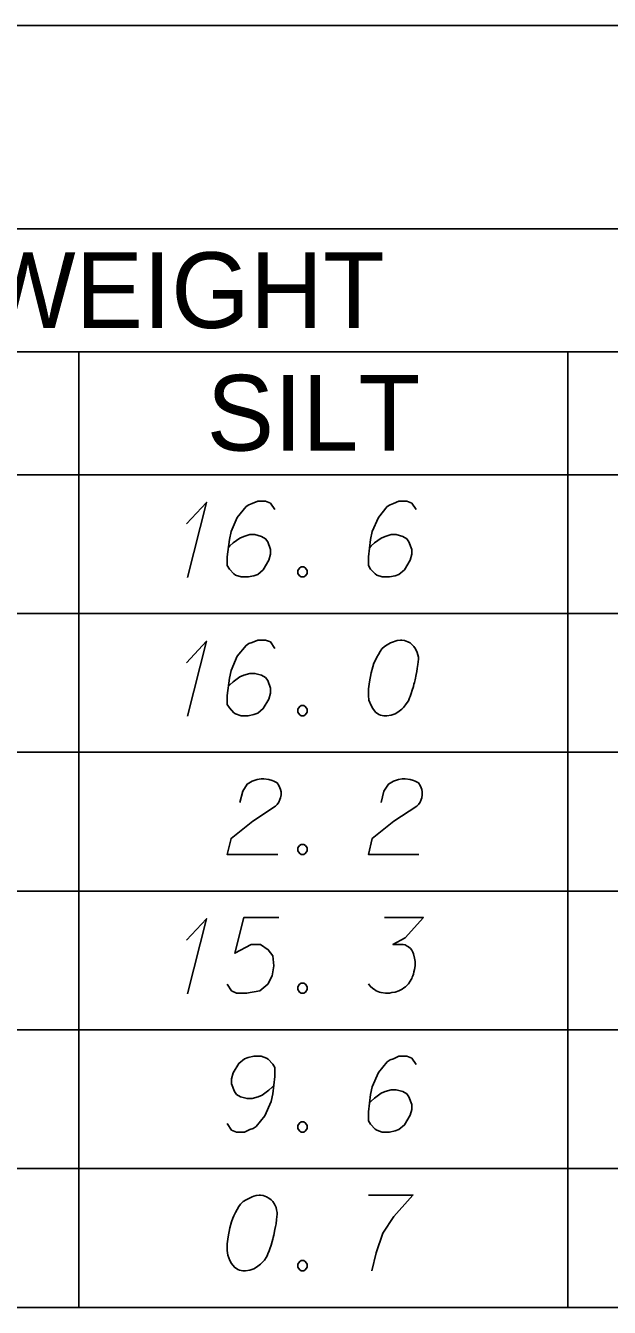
# Model space of a CAD drawing. Extents: x 2074207 to 2076812, y 516372 to 523312.
# Drawn here: x 2076584.7 to 2076621.8, y 519867.3 to 519948.6 of the extents above; entities that cross this region are included whole.
import ezdxf

# ---------------------------------------------------------------- set-up
doc = ezdxf.new("R2010")
doc.units = 0
for name, color, linetype in [('Prop DirtTable_ Soil Test Results - Outline (Major)', 7, 'Continuous'), ('Prop DirtTable_ Soil Test Results - Outline (Minor)', 7, 'Continuous'), ('Prop DirtTable_ Soil Test Results - Tx (Header - Small)', 7, 'Continuous'), ('Prop DirtTable_ Soil Test Results - Tx (Sample Data)', 7, 'Continuous')]:
    doc.layers.add(name, color=color, linetype=linetype)

msp = doc.modelspace()

# ---------------------------------------------------------------- linework, layer by layer
at = {"layer": 'Prop DirtTable_ Soil Test Results - Outline (Major)'}
for p, q in [((2076260.609, 519948.582), (2076811.903, 519948.582)), ((2076260.609, 519920.097), (2076811.903, 519920.097)), ((2076260.609, 519920.097), (2076811.903, 519920.097)), ((2076260.609, 519867.297), (2076811.903, 519867.297))]:
    msp.add_line(p, q, dxfattribs=at)
at = {"layer": 'Prop DirtTable_ Soil Test Results - Outline (Minor)'}
for p, q in [((2076260.609, 519935.697), (2076811.903, 519935.697)), ((2076526.074, 519927.897), (2076731.93, 519927.897)), ((2076588.114, 519927.897), (2076588.114, 519911.297)), ((2076619.134, 519911.297), (2076619.134, 519927.897)), ((2076260.609, 519911.297), (2076811.903, 519911.297)), ((2076260.609, 519911.297), (2076811.903, 519911.297)), ((2076588.114, 519911.297), (2076588.114, 519902.497)), ((2076619.134, 519902.497), (2076619.134, 519911.297)), ((2076260.609, 519902.497), (2076811.903, 519902.497)), ((2076260.609, 519902.497), (2076811.903, 519902.497)), ((2076588.114, 519902.497), (2076588.114, 519893.697)), ((2076619.134, 519893.697), (2076619.134, 519902.497)), ((2076260.609, 519893.697), (2076811.903, 519893.697)), ((2076260.609, 519893.697), (2076811.903, 519893.697)), ((2076588.114, 519893.697), (2076588.114, 519884.897)), ((2076619.134, 519884.897), (2076619.134, 519893.697)), ((2076260.609, 519884.897), (2076811.903, 519884.897)), ((2076260.609, 519884.897), (2076811.903, 519884.897)), ((2076588.114, 519884.897), (2076588.114, 519876.097)), ((2076619.134, 519876.097), (2076619.134, 519884.897)), ((2076260.609, 519876.097), (2076811.903, 519876.097)), ((2076260.609, 519876.097), (2076811.903, 519876.097)), ((2076588.114, 519876.097), (2076588.114, 519867.297)), ((2076619.134, 519867.297), (2076619.134, 519876.097)), ((2076260.609, 519867.297), (2076811.903, 519867.297))]:
    msp.add_line(p, q, dxfattribs=at)
at = {"layer": 'Prop DirtTable_ Soil Test Results - Tx (Sample Data)'}
for points in [[(2076594.94, 519916.982), (2076596.21, 519918.343), (2076595.011, 519913.581)], [(2076600.549, 519917.889), (2076600.267, 519918.305), (2076599.95, 519918.418), (2076599.456, 519918.418), (2076599.103, 519918.267), (2076598.891, 519918.192), (2076598.715, 519918.078), (2076598.151, 519917.398), (2076597.763, 519916.491), (2076597.657, 519916), (2076597.516, 519914.904), (2076597.516, 519914.337), (2076597.657, 519914.11), (2076597.939, 519913.807), (2076598.045, 519913.732), (2076598.398, 519913.618), (2076598.856, 519913.618), (2076599.209, 519913.694), (2076599.456, 519913.77), (2076599.809, 519914.072), (2076600.161, 519914.677), (2076600.267, 519915.055), (2076600.267, 519915.357), (2076600.091, 519915.848), (2076599.95, 519916.037), (2076599.703, 519916.189), (2076599.279, 519916.302), (2076598.962, 519916.302), (2076598.574, 519916.189), (2076598.327, 519916.075), (2076597.904, 519915.773), (2076597.692, 519915.584), (2076597.586, 519915.47)], [(2076609.509, 519917.889), (2076609.227, 519918.305), (2076608.91, 519918.418), (2076608.416, 519918.418), (2076608.063, 519918.267), (2076607.851, 519918.192), (2076607.675, 519918.078), (2076607.111, 519917.398), (2076606.723, 519916.491), (2076606.617, 519916), (2076606.476, 519914.904), (2076606.476, 519914.337), (2076606.617, 519914.11), (2076606.899, 519913.807), (2076607.005, 519913.732), (2076607.358, 519913.618), (2076607.816, 519913.618), (2076608.169, 519913.694), (2076608.416, 519913.77), (2076608.769, 519914.072), (2076609.121, 519914.677), (2076609.227, 519915.055), (2076609.227, 519915.357), (2076609.051, 519915.848), (2076608.91, 519916.037), (2076608.663, 519916.189), (2076608.239, 519916.302), (2076607.922, 519916.302), (2076607.534, 519916.189), (2076607.287, 519916.075), (2076606.864, 519915.773), (2076606.652, 519915.584), (2076606.546, 519915.47)], [(2076602.207, 519914.261), (2076602.384, 519914.261), (2076602.489, 519914.185), (2076602.595, 519914.034), (2076602.595, 519913.845), (2076602.489, 519913.694), (2076602.384, 519913.618), (2076602.207, 519913.618), (2076602.101, 519913.694), (2076601.996, 519913.845), (2076601.996, 519914.034), (2076602.101, 519914.185), (2076602.207, 519914.261)], [(2076594.94, 519908.182), (2076596.21, 519909.543), (2076595.011, 519904.781)], [(2076600.549, 519909.089), (2076600.267, 519909.505), (2076599.95, 519909.618), (2076599.456, 519909.618), (2076599.103, 519909.467), (2076598.891, 519909.392), (2076598.715, 519909.278), (2076598.151, 519908.598), (2076597.763, 519907.691), (2076597.657, 519907.2), (2076597.516, 519906.104), (2076597.516, 519905.537), (2076597.657, 519905.31), (2076597.939, 519905.007), (2076598.045, 519904.932), (2076598.398, 519904.818), (2076598.856, 519904.818), (2076599.209, 519904.894), (2076599.456, 519904.97), (2076599.809, 519905.272), (2076600.161, 519905.877), (2076600.267, 519906.255), (2076600.267, 519906.557), (2076600.091, 519907.048), (2076599.95, 519907.237), (2076599.703, 519907.389), (2076599.279, 519907.502), (2076598.962, 519907.502), (2076598.574, 519907.389), (2076598.327, 519907.275), (2076597.904, 519906.973), (2076597.692, 519906.784), (2076597.586, 519906.67)], [(2076608.592, 519909.618), (2076608.522, 519909.618), (2076608.31, 519909.581), (2076608.169, 519909.543), (2076608.063, 519909.505), (2076607.887, 519909.43), (2076607.675, 519909.316), (2076607.499, 519909.203), (2076607.322, 519909.052), (2076607.216, 519908.9), (2076607.111, 519908.711), (2076607.005, 519908.522), (2076606.899, 519908.296), (2076606.828, 519908.144), (2076606.758, 519907.918), (2076606.652, 519907.54), (2076606.546, 519906.973), (2076606.476, 519906.519), (2076606.476, 519906.104), (2076606.511, 519905.801), (2076606.652, 519905.461), (2076606.758, 519905.272), (2076606.934, 519905.045), (2076607.146, 519904.894), (2076607.252, 519904.856), (2076607.463, 519904.818), (2076607.64, 519904.818), (2076607.922, 519904.856), (2076608.169, 519904.932), (2076608.345, 519905.045), (2076608.592, 519905.234), (2076608.698, 519905.348), (2076608.839, 519905.499), (2076608.945, 519905.65), (2076609.015, 519905.763), (2076609.086, 519905.952), (2076609.121, 519906.028), (2076609.192, 519906.217), (2076609.262, 519906.444), (2076609.333, 519906.67), (2076609.368, 519906.822), (2076609.403, 519906.935), (2076609.439, 519907.086), (2076609.509, 519907.426), (2076609.545, 519907.615), (2076609.58, 519907.804), (2076609.615, 519908.069), (2076609.65, 519908.409), (2076609.65, 519908.522), (2076609.615, 519908.674), (2076609.58, 519908.825), (2076609.474, 519909.052), (2076609.368, 519909.203), (2076609.262, 519909.316), (2076609.121, 519909.43), (2076608.98, 519909.505), (2076608.874, 519909.543), (2076608.769, 519909.581), (2076608.592, 519909.618)], [(2076602.207, 519905.461), (2076602.384, 519905.461), (2076602.489, 519905.385), (2076602.595, 519905.234), (2076602.595, 519905.045), (2076602.489, 519904.894), (2076602.384, 519904.818), (2076602.207, 519904.818), (2076602.101, 519904.894), (2076601.996, 519905.045), (2076601.996, 519905.234), (2076602.101, 519905.385), (2076602.207, 519905.461)], [(2076598.327, 519899.307), (2076598.503, 519900.025), (2076598.786, 519900.478), (2076599.103, 519900.667), (2076599.42, 519900.781), (2076599.667, 519900.818), (2076599.844, 519900.818), (2076600.161, 519900.781), (2076600.373, 519900.705), (2076600.479, 519900.667), (2076600.69, 519900.554), (2076600.796, 519900.403), (2076600.867, 519900.252), (2076600.902, 519900.138), (2076600.937, 519899.987), (2076600.937, 519899.798), (2076600.902, 519899.609), (2076600.867, 519899.496), (2076600.796, 519899.344), (2076600.69, 519899.193), (2076600.585, 519899.08), (2076599.138, 519898.135), (2076597.763, 519897.039), (2076597.516, 519896.018), (2076600.726, 519896.018)], [(2076607.287, 519899.307), (2076607.463, 519900.025), (2076607.746, 519900.478), (2076608.063, 519900.667), (2076608.38, 519900.781), (2076608.627, 519900.818), (2076608.804, 519900.818), (2076609.121, 519900.781), (2076609.333, 519900.705), (2076609.439, 519900.667), (2076609.65, 519900.554), (2076609.756, 519900.403), (2076609.827, 519900.252), (2076609.862, 519900.138), (2076609.897, 519899.987), (2076609.897, 519899.798), (2076609.862, 519899.609), (2076609.827, 519899.496), (2076609.756, 519899.344), (2076609.65, 519899.193), (2076609.545, 519899.08), (2076608.098, 519898.135), (2076606.723, 519897.039), (2076606.476, 519896.018), (2076609.686, 519896.018)], [(2076602.207, 519896.661), (2076602.384, 519896.661), (2076602.489, 519896.585), (2076602.595, 519896.434), (2076602.595, 519896.245), (2076602.489, 519896.094), (2076602.384, 519896.018), (2076602.207, 519896.018), (2076602.101, 519896.094), (2076601.996, 519896.245), (2076601.996, 519896.434), (2076602.101, 519896.585), (2076602.207, 519896.661)], [(2076594.94, 519890.582), (2076596.21, 519891.943), (2076595.011, 519887.181)], [(2076600.796, 519892.018), (2076598.574, 519892.018), (2076598.009, 519889.751), (2076599.032, 519890.318), (2076599.632, 519890.318), (2076600.126, 519889.978), (2076600.408, 519889.6), (2076600.479, 519888.957), (2076600.373, 519888.315), (2076600.091, 519887.785), (2076599.597, 519887.37), (2076598.75, 519887.218), (2076598.115, 519887.218), (2076597.798, 519887.37), (2076597.516, 519887.785)], [(2076607.499, 519892.018), (2076609.968, 519892.018), (2076608.804, 519890.733), (2076608.028, 519890.318), (2076608.663, 519890.318), (2076608.804, 519890.28), (2076608.874, 519890.242), (2076608.945, 519890.204), (2076609.015, 519890.167), (2076609.157, 519890.053), (2076609.227, 519889.94), (2076609.298, 519889.826), (2076609.333, 519889.713), (2076609.403, 519889.448), (2076609.439, 519889.222), (2076609.439, 519889.108), (2076609.439, 519888.957), (2076609.403, 519888.73), (2076609.368, 519888.579), (2076609.333, 519888.428), (2076609.298, 519888.315), (2076609.262, 519888.239), (2076609.227, 519888.163), (2076609.192, 519888.088), (2076609.121, 519887.974), (2076609.015, 519887.823), (2076608.91, 519887.71), (2076608.839, 519887.634), (2076608.733, 519887.559), (2076608.627, 519887.483), (2076608.486, 519887.407), (2076608.416, 519887.37), (2076608.169, 519887.294), (2076607.957, 519887.256), (2076607.816, 519887.218), (2076607.569, 519887.218), (2076607.287, 519887.256), (2076607.181, 519887.294), (2076607.075, 519887.332), (2076606.969, 519887.37), (2076606.864, 519887.445), (2076606.758, 519887.521), (2076606.581, 519887.672), (2076606.476, 519887.823)], [(2076602.207, 519887.861), (2076602.384, 519887.861), (2076602.489, 519887.785), (2076602.595, 519887.634), (2076602.595, 519887.445), (2076602.489, 519887.294), (2076602.384, 519887.218), (2076602.207, 519887.218), (2076602.101, 519887.294), (2076601.996, 519887.445), (2076601.996, 519887.634), (2076602.101, 519887.785), (2076602.207, 519887.861)], [(2076597.516, 519878.948), (2076597.798, 519878.532), (2076598.115, 519878.418), (2076598.609, 519878.418), (2076598.962, 519878.57), (2076599.174, 519878.645), (2076599.35, 519878.759), (2076599.914, 519879.439), (2076600.302, 519880.346), (2076600.408, 519880.837), (2076600.549, 519881.933), (2076600.549, 519882.5), (2076600.408, 519882.727), (2076600.126, 519883.03), (2076600.02, 519883.105), (2076599.667, 519883.218), (2076599.209, 519883.218), (2076598.856, 519883.143), (2076598.609, 519883.067), (2076598.256, 519882.765), (2076597.904, 519882.16), (2076597.798, 519881.782), (2076597.798, 519881.48), (2076597.974, 519880.989), (2076598.115, 519880.8), (2076598.362, 519880.648), (2076598.786, 519880.535), (2076599.103, 519880.535), (2076599.491, 519880.648), (2076599.738, 519880.762), (2076600.161, 519881.064), (2076600.373, 519881.253), (2076600.479, 519881.367)], [(2076609.509, 519882.689), (2076609.227, 519883.105), (2076608.91, 519883.218), (2076608.416, 519883.218), (2076608.063, 519883.067), (2076607.851, 519882.992), (2076607.675, 519882.878), (2076607.111, 519882.198), (2076606.723, 519881.291), (2076606.617, 519880.8), (2076606.476, 519879.704), (2076606.476, 519879.137), (2076606.617, 519878.91), (2076606.899, 519878.607), (2076607.005, 519878.532), (2076607.358, 519878.418), (2076607.816, 519878.418), (2076608.169, 519878.494), (2076608.416, 519878.57), (2076608.769, 519878.872), (2076609.121, 519879.477), (2076609.227, 519879.855), (2076609.227, 519880.157), (2076609.051, 519880.648), (2076608.91, 519880.837), (2076608.663, 519880.989), (2076608.239, 519881.102), (2076607.922, 519881.102), (2076607.534, 519880.989), (2076607.287, 519880.875), (2076606.864, 519880.573), (2076606.652, 519880.384), (2076606.546, 519880.27)], [(2076602.207, 519879.061), (2076602.384, 519879.061), (2076602.489, 519878.985), (2076602.595, 519878.834), (2076602.595, 519878.645), (2076602.489, 519878.494), (2076602.384, 519878.418), (2076602.207, 519878.418), (2076602.101, 519878.494), (2076601.996, 519878.645), (2076601.996, 519878.834), (2076602.101, 519878.985), (2076602.207, 519879.061)], [(2076599.632, 519874.418), (2076599.562, 519874.418), (2076599.35, 519874.381), (2076599.209, 519874.343), (2076599.103, 519874.305), (2076598.927, 519874.23), (2076598.715, 519874.116), (2076598.539, 519874.003), (2076598.362, 519873.852), (2076598.256, 519873.7), (2076598.151, 519873.511), (2076598.045, 519873.322), (2076597.939, 519873.096), (2076597.868, 519872.944), (2076597.798, 519872.718), (2076597.692, 519872.34), (2076597.586, 519871.773), (2076597.516, 519871.319), (2076597.516, 519870.904), (2076597.551, 519870.601), (2076597.692, 519870.261), (2076597.798, 519870.072), (2076597.974, 519869.845), (2076598.186, 519869.694), (2076598.292, 519869.656), (2076598.503, 519869.618), (2076598.68, 519869.618), (2076598.962, 519869.656), (2076599.209, 519869.732), (2076599.385, 519869.845), (2076599.632, 519870.034), (2076599.738, 519870.148), (2076599.879, 519870.299), (2076599.985, 519870.45), (2076600.055, 519870.563), (2076600.126, 519870.752), (2076600.161, 519870.828), (2076600.232, 519871.017), (2076600.302, 519871.244), (2076600.373, 519871.47), (2076600.408, 519871.622), (2076600.443, 519871.735), (2076600.479, 519871.886), (2076600.549, 519872.226), (2076600.585, 519872.415), (2076600.62, 519872.604), (2076600.655, 519872.869), (2076600.69, 519873.209), (2076600.69, 519873.322), (2076600.655, 519873.474), (2076600.62, 519873.625), (2076600.514, 519873.852), (2076600.408, 519874.003), (2076600.302, 519874.116), (2076600.161, 519874.23), (2076600.02, 519874.305), (2076599.914, 519874.343), (2076599.809, 519874.381), (2076599.632, 519874.418)], [(2076606.476, 519874.418), (2076609.298, 519874.418), (2076609.121, 519874.23), (2076608.098, 519873.058), (2076607.393, 519872), (2076606.969, 519870.752), (2076606.687, 519869.618)], [(2076602.207, 519870.261), (2076602.384, 519870.261), (2076602.489, 519870.185), (2076602.595, 519870.034), (2076602.595, 519869.845), (2076602.489, 519869.694), (2076602.384, 519869.618), (2076602.207, 519869.618), (2076602.101, 519869.694), (2076601.996, 519869.845), (2076601.996, 519870.034), (2076602.101, 519870.185), (2076602.207, 519870.261)]]:
    msp.add_lwpolyline(points, dxfattribs=at)

# ---------------------------------------------------------------- texts
at = {"layer": 'Prop DirtTable_ Soil Test Results - Tx (Header - Small)'}
for s, height, p in [('% BY WEIGHT', 4.79998, (2076564.009, 519929.407)), ('SILT', 4.8, (2076596.215, 519921.632))]:
    msp.add_text(s, height=height, dxfattribs=at).set_placement(p)

doc.saveas('drawing.dxf')
